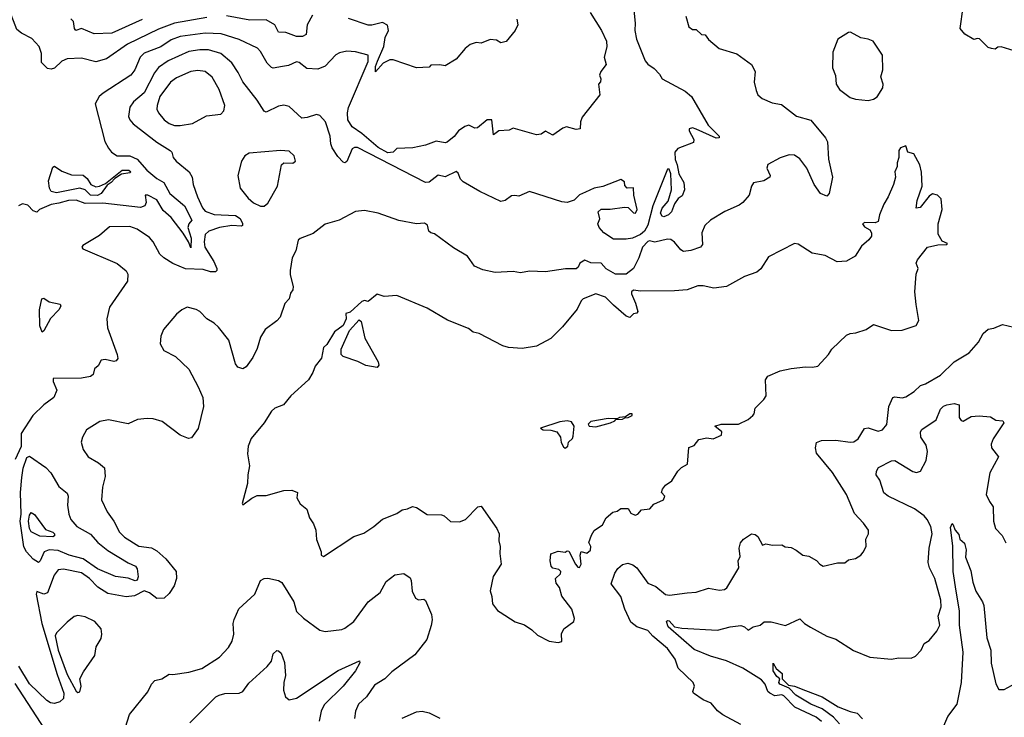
# Model space of a CAD drawing. Extents: x 1245515 to 1420776, y 606314 to 671314.
# Tile 336 of 385: x 1402340 to 1407835, y 619451 to 623344. Entities that reach past the tile are written whole.
import ezdxf

# ---------------------------------------------------------------- set-up
doc = ezdxf.new("R2010")
doc.units = 0

msp = doc.modelspace()

# ---------------------------------------------------------------- linework, layer by layer
at = {"layer": '0CON10XD'}
for points in [[(1403385, 623357.2), (1403205, 623324.4), (1403115, 623291.2), (1402941.8, 623208.2), (1402825, 623125.6), (1402765, 623109.2), (1402685, 623128.9), (1402605, 623125.5), (1402575, 623113.1), (1402535, 623073.1), (1402515, 623067.5), (1402495, 623071.9), (1402462.1, 623105), (1402461.9, 623155), (1402448, 623195), (1402408.8, 623238.8), (1402349.5, 623269.5), (1402325, 623290), (1402243.2, 623503.2)], [(1405764.4, 623435.6), (1405774.4, 623325), (1405772.5, 623285), (1405782.5, 623235), (1405830, 623115), (1405845.7, 623095.7), (1405881.7, 623071.7), (1405910.8, 623040.8), (1405925.8, 623015), (1406054.2, 622945), (1406090, 622915), (1406181.8, 622755), (1406244.2, 622695), (1406243.8, 622685), (1406226.4, 622683.6), (1406115, 622733.5), (1406095, 622740), (1406076.7, 622735), (1406076, 622725), (1406102.7, 622675), (1406100.9, 622659.1), (1406013.8, 622625), (1405995.6, 622605), (1405997.5, 622565), (1406010, 622535), (1406019.2, 622485), (1406046.5, 622435), (1406050, 622395), (1406037.9, 622362.1), (1406015, 622346.7), (1405994, 622316), (1405977.1, 622272.9), (1405960.8, 622255), (1405934.7, 622244.7), (1405925, 622247.5), (1405917.4, 622265), (1405925, 622292.9), (1405958.6, 622331.4), (1405978.4, 622395), (1405973.8, 622483.8), (1405965, 622510), (1405955, 622510.8), (1405873.4, 622305), (1405845, 622196.9), (1405827.6, 622165), (1405805, 622144.8), (1405760.6, 622125), (1405725, 622119.1), (1405655, 622120), (1405600.8, 622155), (1405573.8, 622185), (1405567.5, 622205), (1405577, 622233), (1405568.3, 622271.7), (1405585, 622287.5), (1405635, 622287.5), (1405715, 622298.8), (1405736.1, 622296.1), (1405765, 622266.7), (1405777.5, 622265), (1405787.1, 622285), (1405767.5, 622365), (1405766.1, 622406.1), (1405730, 622405), (1405718.3, 622418.3), (1405715, 622440), (1405695, 622452.5), (1405595, 622413.3), (1405546.1, 622403.9), (1405498, 622382), (1405465, 622366.7), (1405435, 622337.5), (1405395, 622323.3), (1405365, 622328), (1405185, 622385.8), (1405125, 622359.2), (1405104.1, 622364.1), (1405085, 622360.8), (1405050, 622335), (1405025, 622330), (1404907.5, 622385), (1404815, 622439.4), (1404800.6, 622455), (1404787.8, 622487.8), (1404776.6, 622496.6), (1404715, 622467.5), (1404675, 622476.4), (1404625, 622437.3), (1404605, 622436.6), (1404225, 622631.4), (1404208.5, 622631.5), (1404196, 622624), (1404165, 622552.5), (1404155, 622546), (1404145, 622550), (1404115, 622580), (1404085, 622628.8), (1404077.5, 622652.5), (1404072.1, 622695), (1404046.9, 622775), (1404015, 622810), (1403996, 622816), (1403945, 622798.5), (1403915, 622795.6), (1403845, 622860), (1403815, 622866.9), (1403785, 622861.2), (1403715, 622828), (1403704.5, 622834.5), (1403666.1, 622896.1), (1403585, 622997.1), (1403560.1, 623050.1), (1403523.4, 623103.4), (1403463.3, 623155), (1403393.1, 623176.9), (1403345, 623177.1), (1403285, 623167.4), (1403169.5, 623115), (1403115, 623077.7), (1403091.6, 623048.4), (1403035, 622936.2), (1402975, 622886.7), (1402954, 622856), (1402948.2, 622805), (1402955.5, 622785), (1402973.3, 622763.3), (1403105, 622660.3), (1403180, 622615), (1403190, 622605), (1403196.2, 622575), (1403212.9, 622555), (1403285.6, 622495), (1403302.5, 622465), (1403308.8, 622425), (1403333.1, 622355), (1403359.6, 622295), (1403375, 622275.5), (1403425, 622258.1), (1403545, 622252.2), (1403570.5, 622235), (1403582.9, 622207.1), (1403584, 622196), (1403578.6, 622191.4), (1403525, 622196.5), (1403454.6, 622185.4), (1403395, 622163.3), (1403374.4, 622145.6), (1403369.2, 622105), (1403373.2, 622075), (1403424, 621995), (1403439.7, 621955), (1403440, 621945), (1403432.6, 621937.4), (1403405, 621936.9), (1403365, 621950.9), (1403265, 621954.5), (1403194.1, 621984.1), (1403145.4, 622015.4), (1403122, 622035), (1403085.6, 622105), (1403065, 622129.5), (1402995, 622176.1), (1402955, 622190.4), (1402841.6, 622188.4), (1402785, 622140), (1402693.3, 622085), (1402687.5, 622075), (1402692.5, 622065), (1402885, 621983.8), (1402935, 621942.5), (1402943.3, 621925), (1402942.5, 621885), (1402840.7, 621739.3), (1402826.9, 621675), (1402830.6, 621625), (1402884.2, 621475), (1402887.1, 621452.9), (1402878.8, 621441.2), (1402865, 621436), (1402817, 621447), (1402795, 621443.3), (1402777.3, 621412.7), (1402757.5, 621395), (1402750, 621365), (1402735, 621353.8), (1402685, 621344), (1402527.5, 621342.5), (1402526.2, 621325), (1402547, 621277), (1402530.8, 621235), (1402475, 621195.7), (1402414, 621135), (1402347.5, 621035), (1402348.3, 620961.7), (1402315, 620890)], [(1405524.2, 623385), (1405587, 623285), (1405614.6, 623225), (1405617.1, 623192.9), (1405601.9, 623135), (1405613.3, 623095), (1405583.8, 623055), (1405576.2, 623035), (1405584, 623015), (1405582, 622998), (1405570, 622985), (1405577.5, 622925), (1405479.9, 622800.1), (1405469.6, 622775), (1405467.5, 622735), (1405445, 622732.3), (1405392.8, 622747.2), (1405371, 622739), (1405315, 622700), (1405275, 622722.5), (1405250, 622705), (1405225, 622702), (1405095, 622738.8), (1405071.2, 622728.8), (1405015, 622724.2), (1404985, 622702.5), (1404975, 622786), (1404948.8, 622785), (1404895, 622740), (1404879.5, 622739.5), (1404847.5, 622755), (1404825, 622748.8), (1404789.1, 622725), (1404765, 622692.3), (1404725, 622660), (1404715, 622656.7), (1404665, 622666), (1404605, 622644), (1404535, 622630), (1404445, 622626.2), (1404424.2, 622605), (1404395, 622601.6), (1404340.8, 622630.8), (1404249.7, 622709.7), (1404195, 622746.6), (1404172.4, 622785), (1404169.7, 622825), (1404175.1, 622855), (1404285, 623111.5), (1404285, 623145.7), (1404215, 623164.6), (1404165, 623167.9), (1404125, 623159.4), (1404105, 623148.6), (1404045, 623085.4), (1404005, 623067.7), (1403942.4, 623072.4), (1403900, 623105), (1403885, 623110), (1403840.6, 623089.4), (1403807, 623083), (1403755.4, 623074.6), (1403745, 623078.2), (1403721.7, 623101.7), (1403685, 623166.9), (1403667.1, 623185), (1403565, 623234), (1403465, 623265.2), (1403375, 623270.2), (1403235, 623251), (1403185, 623231.6), (1403127.1, 623192.9), (1403035, 623158.2), (1403012.9, 623135), (1402982.5, 623065), (1402960.9, 623035), (1402805.2, 622934.8), (1402784.5, 622915), (1402761.2, 622875), (1402814.5, 622665), (1402835, 622626.7), (1402853.3, 622605), (1402883.3, 622585), (1402954.1, 622584.1), (1402995, 622566.8), (1403048.9, 622505), (1403105, 622457.8), (1403145, 622435.6), (1403177.4, 622375), (1403260.3, 622305), (1403300, 622225), (1403284, 622205), (1403277.9, 622185), (1403296.8, 622125), (1403295, 622071.9), (1403283.2, 622105), (1403252.8, 622152.8), (1403185, 622239.7), (1403140.4, 622280.4), (1403105, 622339.2), (1403055, 622365.5), (1403040, 622365), (1403045.6, 622325), (1403038.6, 622305), (1403015, 622296.5), (1402805, 622320.8), (1402705, 622318.6), (1402655, 622336.5), (1402613.3, 622335), (1402559.4, 622320.6), (1402515, 622312.9), (1402450, 622285), (1402435, 622270), (1402415, 622277.5), (1402385, 622310), (1402355, 622316.2), (1402333.6, 622306.4)], [(1403975, 623369.4), (1403945.4, 623315), (1403938.2, 623261.8), (1403919.2, 623250.8), (1403885, 623251.4), (1403825, 623272.4), (1403785, 623274.5), (1403765, 623315.6), (1403715, 623343.1), (1403625, 623341.4), (1403495, 623366.3)], [(1406058.6, 623365), (1406074, 623305), (1406095, 623290), (1406115, 623290), (1406145, 623262.5), (1406165, 623260), (1406184.1, 623234.1), (1406244.4, 623184.4), (1406343.4, 623153.4), (1406425, 623093.8), (1406444, 623055), (1406440, 622995), (1406449.5, 622949.5), (1406458.8, 622925), (1406484.3, 622904.3), (1406540.3, 622880.3), (1406591.7, 622871.7), (1406676, 622806), (1406754.6, 622784.6), (1406837.5, 622685), (1406847.8, 622662.2), (1406854.4, 622565.6), (1406875.5, 622465), (1406857.5, 622375), (1406845, 622359.1), (1406809.5, 622375), (1406773.9, 622423.9), (1406732.7, 622515), (1406695, 622567.1), (1406665, 622587.9), (1406635, 622589.4), (1406585, 622574.2), (1406515, 622536), (1406510.5, 622515), (1406529.2, 622475), (1406526.7, 622465), (1406492.5, 622445), (1406435.5, 622434.5), (1406424.6, 622415.4), (1406411.1, 622365), (1406376.7, 622325), (1406355, 622309.6), (1406275, 622273.8)], [(1407915, 623164), (1407817.5, 623192.5), (1407798.3, 623191.7), (1407785, 623180), (1407763, 623183), (1407745, 623190), (1407697, 623237), (1407685, 623240), (1407665, 623233.3), (1407614.2, 623264.2), (1407588.8, 623295), (1407605.7, 623415)], [(1403024.4, 623345), (1402855, 623268.8), (1402755, 623265.8), (1402685, 623294.6), (1402654.1, 623284.1), (1402646.7, 623295), (1402640, 623335), (1402625, 623349.3)], [(1405115, 623348), (1405120.5, 623315), (1405105, 623284.4), (1405055, 623222.5), (1405025, 623216.2), (1405000.5, 623230.5), (1404966.4, 623233.6), (1404915, 623213.3), (1404887, 623217), (1404855, 623206.7), (1404826.1, 623183.9), (1404775.9, 623124.1), (1404715, 623087.5), (1404685, 623092.5), (1404635, 623090), (1404625, 623080), (1404555, 623076.2), (1404425, 623120.6), (1404405, 623119.6), (1404368.7, 623101.3), (1404325, 623054.4), (1404325, 623083.8), (1404337, 623113), (1404371.9, 623195), (1404380, 623245), (1404397.9, 623285), (1404393.6, 623313.6), (1404365, 623327.9), (1404305, 623313.8), (1404285, 623314.6), (1404175, 623351.4)], [(1407075, 622894.2), (1407105, 622900), (1407125, 622913.8), (1407157.5, 622965), (1407159.4, 622985), (1407145.8, 623025), (1407157.5, 623065), (1407155.6, 623145.6), (1407102.5, 623225), (1407075, 623236.7), (1407033.6, 623243.6), (1406977.5, 623275), (1406965, 623273.8), (1406906.2, 623235), (1406877.5, 623162.5), (1406877.1, 623075), (1406892.8, 623032.8), (1406896.9, 622985), (1406916.2, 622955), (1406975, 622910.8), (1407005, 622901.4), (1407075, 622894.2)], [(1403205, 622754), (1403235, 622754.7), (1403304.7, 622765.3), (1403382.3, 622807.7), (1403463.2, 622816.8), (1403480, 622835), (1403484.2, 622865), (1403453.8, 622955), (1403413.8, 623023.8), (1403375.8, 623055), (1403335, 623061.8), (1403295, 623054.7), (1403215, 623020.3), (1403182.3, 622995), (1403122.6, 622915), (1403106.7, 622865), (1403106.2, 622845), (1403115, 622824.2), (1403146, 622786), (1403174.7, 622764.7), (1403205, 622754)], [(1403705, 622302.9), (1403725, 622320), (1403778.5, 622415), (1403800.6, 622535), (1403815, 622545.8), (1403865, 622543.3), (1403879.2, 622555), (1403872.9, 622585), (1403845, 622610), (1403795.6, 622614.4), (1403620.6, 622599.4), (1403596.2, 622585), (1403578.6, 622555), (1403556.7, 622475), (1403571.2, 622405), (1403615, 622348.5), (1403645, 622322.5), (1403685, 622304.3), (1403705, 622302.9)], [(1405345, 619868.8), (1405365, 619873.3), (1405363.6, 619916.4), (1405377.5, 619945), (1405432.5, 619985), (1405437, 620003), (1405422, 620055), (1405365, 620126.7), (1405353.3, 620175), (1405335, 620200), (1405330, 620225), (1405358.3, 620251.7), (1405360, 620265), (1405350, 620275), (1405315, 620283.3), (1405306.2, 620295), (1405300, 620325), (1405305, 620362.5), (1405345, 620378), (1405385, 620372.5), (1405395, 620380), (1405405, 620378.8), (1405442.9, 620305), (1405455, 620288.8), (1405465, 620286.7), (1405473.8, 620305), (1405468.8, 620355), (1405473, 620377), (1405505, 620367.5), (1405525, 620383.3), (1405527.1, 620405), (1405515.8, 620425.8), (1405532.1, 620467.9), (1405547.1, 620492.9), (1405592.9, 620525), (1405612.5, 620565), (1405650, 620595), (1405675, 620601.2), (1405695.9, 620615.9), (1405735.9, 620615.9), (1405750.5, 620590.5), (1405775, 620578.8), (1405790, 620585), (1405811.2, 620608.8), (1405856.7, 620615), (1405879.5, 620640.5), (1405932.5, 620665), (1405940, 620685), (1405922.5, 620705), (1405927.5, 620725), (1405945, 620746.2), (1405979.7, 620770.3), (1406013.8, 620825), (1406034.1, 620845.9), (1406066.4, 620863.6), (1406075, 620957.5), (1406105, 620967.5), (1406129.5, 621000.5), (1406175, 621010), (1406210, 621005), (1406256.2, 621025), (1406258.8, 621045), (1406220, 621075), (1406255, 621087.3), (1406352.7, 621087.3), (1406405, 621113.3), (1406432.5, 621135), (1406440, 621145), (1406444.2, 621175.8), (1406493.8, 621225), (1406506, 621245), (1406502.2, 621335), (1406515, 621354.2), (1406585, 621384), (1406645, 621398), (1406725, 621406.7), (1406765, 621404.3), (1406795, 621411.4), (1406854.3, 621475.7), (1406873.3, 621505), (1406955, 621583.3), (1406975, 621593.8), (1407006.7, 621596.7), (1407065, 621616.2), (1407105, 621642.5), (1407205, 621609.2), (1407265, 621611.4), (1407342.7, 621637.3), (1407358.8, 621665), (1407343.3, 621755), (1407336.7, 621825), (1407343.3, 621925), (1407353.8, 621955), (1407344, 621985), (1407350.8, 622005), (1407407.5, 622075), (1407465, 622088), (1407515, 622090), (1407517.5, 622095), (1407488.8, 622108.8), (1407466.8, 622146.8), (1407465.7, 622205), (1407488.8, 622285), (1407482.5, 622345), (1407462.5, 622365), (1407435, 622372), (1407415, 622360), (1407365, 622296.7), (1407343.3, 622293.3), (1407348.1, 622335), (1407376.4, 622415), (1407373.9, 622493.9), (1407363.3, 622535), (1407330, 622595), (1407297.5, 622605), (1407285, 622640), (1407255, 622630), (1407247.5, 622615), (1407247.5, 622575), (1407236.7, 622545), (1407236.7, 622525), (1407224.1, 622495.9), (1407227.5, 622465), (1407216.2, 622425), (1407188, 622355), (1407162.5, 622315), (1407138.8, 622255), (1407131.2, 622218.8), (1407115, 622210.8), (1407057.7, 622212.3), (1407044, 622206), (1407055, 622189.2), (1407085, 622171.2), (1407093.8, 622155), (1407093.6, 622136.4), (1407080, 622115), (1407038.8, 622081.2), (1407002.5, 622025), (1406955, 621996.2), (1406902.7, 621992.7), (1406835, 622028.8), (1406762.1, 622042.1), (1406685, 622091.2), (1406665, 622096.2), (1406519.7, 622020.3), (1406476.8, 621953.2), (1406455, 621936), (1406385, 621910.6), (1406285, 621854.5), (1406215, 621845.6), (1406155, 621859.2), (1406125, 621859.2), (1406065, 621837.1), (1405995, 621830.8), (1405805, 621828.6), (1405765, 621834), (1405754.5, 621825.5), (1405754.5, 621815), (1405776.8, 621763.2), (1405789.2, 621715), (1405785, 621706.7), (1405765, 621702), (1405745, 621682.5), (1405725, 621690.5), (1405655, 621751.2), (1405609.3, 621795), (1405555.3, 621814.7), (1405485, 621787.1), (1405473.3, 621775), (1405451.9, 621728.1), (1405369.6, 621630.4), (1405305.1, 621564.9), (1405225, 621523), (1405145, 621509), (1405067.5, 621515), (1405036, 621525), (1404905, 621592.2), (1404870.9, 621600.9), (1404845, 621620.9), (1404727.5, 621667.5), (1404615, 621734.3), (1404445, 621806), (1404375, 621800), (1404335, 621813.3), (1404285, 621772.5), (1404265, 621777.5), (1404249.3, 621770.7), (1404185, 621712.5), (1404160, 621705), (1404162.5, 621675), (1404145, 621637.5), (1404097, 621603), (1404055, 621532.5), (1404035.9, 621514.1), (1404023.8, 621455), (1403989.7, 621410.3), (1403977.1, 621375), (1403952.8, 621335), (1403854.2, 621245), (1403812, 621195), (1403765, 621175.5), (1403745, 621159.4), (1403705, 621094.3), (1403632.6, 621007.4), (1403614.6, 620965), (1403611.7, 620921.7), (1403622.9, 620855), (1403612.5, 620805), (1403611.4, 620755), (1403581.2, 620645), (1403585, 620637.5), (1403635, 620674.2), (1403665, 620688), (1403715, 620689.2), (1403815, 620716.2), (1403859.3, 620719.3), (1403890, 620705), (1403887.5, 620675), (1403905, 620642.5), (1403942.3, 620612.3), (1403956.7, 620565), (1403968, 620548), (1403980.7, 620530.7), (1403993.3, 620495), (1403997, 620443), (1404023.3, 620375), (1404023.3, 620355), (1404035, 620348.8), (1404205, 620459.1), (1404261.1, 620478.9), (1404316, 620515), (1404365, 620557.1), (1404445, 620588.8), (1404475, 620608.8), (1404505, 620614), (1404531.7, 620628.3), (1404555, 620622.5), (1404615, 620582.5), (1404695, 620580.8), (1404710, 620575), (1404744.1, 620544.1), (1404795, 620542.5), (1404827.5, 620555), (1404897.5, 620625), (1404915, 620628.8), (1405002.5, 620505), (1405016.7, 620475), (1405013.3, 620435), (1405022.5, 620405), (1405020, 620365), (1405027.5, 620305), (1404983.4, 620236.6), (1404965.9, 620155.9), (1404975.8, 620125), (1404978, 620085), (1405007.3, 620047.3), (1405021.7, 620038.3), (1405104.6, 619984.6), (1405157, 619967), (1405198.8, 619938.8), (1405229.2, 619909.2), (1405295, 619876.2), (1405345, 619868.8)], [(1402775, 622363.2), (1402735, 622365.5), (1402704.7, 622395), (1402675, 622404.4), (1402545, 622378.8), (1402515.9, 622385), (1402505.6, 622405), (1402501.3, 622445), (1402525, 622521.8), (1402535, 622526.5), (1402575, 622498.2), (1402628.9, 622478.9), (1402695, 622476.5), (1402717.6, 622457.6), (1402736.3, 622425), (1402765, 622411.9), (1402785.5, 622414.5), (1402819.7, 622430.3), (1402911.9, 622505), (1402949.2, 622505), (1402960.5, 622495), (1402955, 622488.9), (1402907.8, 622482.2), (1402871, 622459), (1402850.6, 622435), (1402828.8, 622421.2), (1402794.4, 622375), (1402775, 622363.2)], [(1406275, 622273.8), (1406195.7, 622225), (1406164.4, 622195), (1406147.8, 622155), (1406150.5, 622089.5), (1406139.2, 622075), (1406085, 622055.9), (1406045, 622051.6), (1406030, 622060), (1405995, 622103.3), (1405975, 622117.9), (1405955, 622120.4), (1405885, 622102.5), (1405855, 622110.3), (1405845, 622107.3), (1405816.1, 622075), (1405796.4, 622015), (1405765, 621955.6), (1405725, 621924.4), (1405665, 621923.4), (1405613.6, 621953.6), (1405585, 621985.9), (1405527.9, 621987.9), (1405495, 622001.5), (1405466.7, 621985), (1405456.9, 621963.1), (1405445.5, 621954.5), (1405386.7, 621953.3), (1405275, 621937.1), (1405185, 621941.4), (1405135, 621931.9), (1405095, 621939.2), (1404994.3, 621934.3), (1404925, 621948), (1404879.2, 621969.2), (1404840, 622025), (1404761.1, 622071.1), (1404655, 622149.2), (1404635, 622154.2), (1404624.4, 622165), (1404617, 622197), (1404598.9, 622208.9), (1404554.3, 622204.3), (1404455.5, 622224.5), (1404341.2, 622265), (1404265, 622280), (1404215, 622274.4), (1404123.6, 622226.4), (1404045, 622203.1), (1403978.5, 622151.5), (1403905, 622122.9), (1403895, 622113.8), (1403881.4, 622055), (1403860.8, 622015), (1403850.5, 621945), (1403850.4, 621920.4), (1403866.2, 621855), (1403863.9, 621836.1), (1403852, 621818), (1403844.1, 621785.9), (1403819.3, 621760.7), (1403793.3, 621685), (1403775, 621663.3), (1403710, 621615), (1403685, 621572.5), (1403665, 621510), (1403641.2, 621458.8), (1403605, 621406.2), (1403585, 621396.2), (1403557.5, 621405), (1403544.3, 621424.3), (1403506.9, 621555), (1403448.9, 621628.9), (1403425, 621650.8), (1403384, 621675), (1403345, 621716.2), (1403325, 621726.2), (1403275, 621740), (1403245, 621726), (1403215, 621700), (1403141.9, 621615), (1403127.7, 621577.7), (1403124, 621535), (1403145, 621498.8), (1403210, 621465), (1403285, 621394), (1403337.1, 621295), (1403362.9, 621235), (1403366.9, 621185), (1403336.4, 621063.6), (1403299.3, 621010.7), (1403283, 621007), (1403235, 621026), (1403135, 621101.1), (1403085, 621116.7), (1403050.9, 621119.1), (1402997.7, 621112.3), (1402945, 621088.6), (1402835, 621110.5), (1402788, 621102), (1402712.5, 621055), (1402690.8, 621015), (1402683.4, 620986.6), (1402694.5, 620945), (1402722.5, 620905), (1402780.9, 620870.9), (1402813.1, 620843.1), (1402818.1, 620795), (1402801.9, 620735), (1402797.1, 620665), (1402827.8, 620597.8), (1402866, 620546), (1402897.8, 620485), (1402925, 620456.2), (1403005, 620406.2), (1403075, 620396.6), (1403105, 620380.8), (1403156.5, 620335), (1403214.3, 620265), (1403214.4, 620225), (1403201.8, 620185), (1403175, 620141.4), (1403145.8, 620115), (1403105, 620114.7), (1403065, 620144.7), (1403035, 620156.2), (1402981.7, 620128.3), (1402935, 620124.1), (1402831.6, 620141.6), (1402776.5, 620176.5), (1402730.3, 620225), (1402685, 620257.3), (1402585, 620277.6), (1402555, 620273.5), (1402531.8, 620245), (1402495, 620146.5), (1402475, 620138.2), (1402435, 620152.9), (1402431.4, 620138.6), (1402463.8, 619975), (1402548.9, 619688.9), (1402585.6, 619585), (1402585.3, 619555), (1402565, 619536.7), (1402535, 619528.1), (1402512.4, 619532.4), (1402491.2, 619545), (1402395, 619638.1), (1402335, 619737.1)], [(1402465, 621601.2), (1402452.2, 621635), (1402450.6, 621725), (1402463.5, 621786.5), (1402475, 621790), (1402505, 621770), (1402566.8, 621756.8), (1402570, 621745), (1402558.9, 621725), (1402512.7, 621677.3), (1402475, 621608.8), (1402465, 621601.2)], [(1404335, 621404), (1404272.5, 621415), (1404227.6, 621437.6), (1404145, 621464.4), (1404134.4, 621475), (1404134.6, 621505), (1404181.1, 621608.9), (1404235, 621670), (1404245, 621660), (1404266.7, 621566.7), (1404340.8, 621435), (1404344.2, 621415.8), (1404335, 621404)], [(1406365, 619410.4), (1406265, 619464.6), (1406235, 619486.5), (1406199.2, 619529.2), (1406155, 619548.8), (1406101.2, 619585), (1406096.7, 619595), (1406105.8, 619625), (1406099.4, 619645), (1406015.8, 619725), (1405998.9, 619775), (1405955.8, 619835), (1405872.9, 619902.9), (1405845, 619935.6), (1405785, 619955.4), (1405751.7, 619981.7), (1405716.6, 620055), (1405695, 620125.6), (1405641.5, 620195), (1405661.2, 620255), (1405678.1, 620281.9), (1405705, 620303.8), (1405735, 620310.4), (1405761.5, 620301.5), (1405783.5, 620285), (1405845, 620199.6), (1405890.7, 620180.7), (1405945, 620135.6), (1405966.8, 620133.2), (1406065.5, 620145.5), (1406115, 620148.5), (1406185, 620172.1), (1406245, 620160.6), (1406274, 620165), (1406286.8, 620173.2), (1406353.5, 620285), (1406350, 620325), (1406361.7, 620348.3), (1406355.8, 620395), (1406362.9, 620425), (1406378.8, 620445), (1406425, 620474), (1406445, 620471.2), (1406459.5, 620459.5), (1406485, 620412.5), (1406505, 620420), (1406542.2, 620412.2), (1406593.6, 620413.6), (1406612.5, 620402.5), (1406645, 620397.8), (1406673.9, 620383.9), (1406710, 620355), (1406745, 620350), (1406786.7, 620326.7), (1406806, 620305), (1406825, 620294.4), (1406905, 620312.5), (1406945, 620312.5), (1406965, 620330), (1407005, 620336.7), (1407033.9, 620356.1), (1407048.3, 620371.7), (1407063.8, 620405), (1407063.3, 620445), (1407076.7, 620475), (1407076.7, 620495), (1407049.2, 620535), (1406998.5, 620588.5), (1406955.3, 620695.3), (1406876.8, 620816.8), (1406786.9, 620925), (1406780.8, 620955), (1406786.7, 620985), (1406814.2, 620995.8), (1406895, 620997.8), (1406974.1, 620985.9), (1406995, 620989.2), (1407018.8, 621005), (1407055, 621062), (1407075, 621065.6), (1407131.2, 621048.8), (1407155.4, 621054.6), (1407179.4, 621085), (1407191.5, 621185), (1407213.6, 621236.4), (1407225, 621240), (1407265, 621234.5), (1407285, 621240), (1407331.3, 621268.7), (1407367.2, 621302.8), (1407395, 621312.7), (1407478.9, 621361.1), (1407554.7, 621435.3), (1407639.5, 621485), (1407692, 621545), (1407717.7, 621592.3), (1407745, 621617.5), (1407777, 621623), (1407825, 621642.5), (1407887.7, 621627.7)], [(1406815, 619428.2), (1406785, 619451.2), (1406667, 619507), (1406605, 619571.6), (1406594, 619576), (1406555, 619570.6), (1406526.5, 619586.5), (1406515.6, 619595.6), (1406499.8, 619635), (1406479.8, 619659.8), (1406375.8, 619725.8), (1406285, 619766.6), (1406195, 619793), (1406105, 619829), (1405959.7, 619955), (1405949.4, 619985), (1405955, 619991.4), (1405965, 619989.5), (1405995, 619956.1), (1406035, 619948.8), (1406235, 619936.9), (1406305, 619956.6), (1406365, 619962.5), (1406385.8, 619955.8), (1406405, 619936.7), (1406433.5, 619956.5), (1406472.5, 619965), (1406495.9, 619984.1), (1406534.5, 619984.5), (1406615, 619963.2), (1406695, 620001.2), (1406720.8, 619975), (1406753.7, 619953.7), (1406845, 619904.6), (1406895, 619887.3), (1406993.3, 619823.3), (1407084.4, 619785.6), (1407205, 619776), (1407245, 619782.5), (1407315, 619781.2), (1407338.8, 619791.2), (1407372, 619825), (1407387.5, 619862.5), (1407415, 619878.8), (1407459.1, 619930.9), (1407475.9, 619965), (1407466.9, 620015), (1407482.1, 620067.9), (1407481.2, 620105), (1407446.7, 620225), (1407417.9, 620285), (1407410.3, 620315), (1407415.4, 620394.6), (1407433.1, 620475), (1407425.4, 620515), (1407405.3, 620555.3), (1407388.9, 620575), (1407334.4, 620615), (1407186.2, 620685), (1407163, 620703), (1407140, 620775), (1407120.9, 620805), (1407121.8, 620825), (1407132.5, 620845), (1407205, 620882), (1407225, 620884.4), (1407325, 620822.2), (1407345, 620816.9), (1407368, 620825), (1407400, 620885), (1407406, 620935), (1407399.6, 620969.6), (1407369.2, 621015), (1407368, 621045), (1407375, 621058), (1407455, 621111.1), (1407478.9, 621171.1), (1407495, 621186.9), (1407515, 621194.4), (1407555, 621202.2), (1407583.8, 621195), (1407583.3, 621125), (1407595, 621108), (1407605, 621104), (1407651.1, 621128.9), (1407695, 621134.3), (1407758.6, 621128.6), (1407788.8, 621108.8), (1407826.5, 621106.5), (1407832.5, 621095), (1407773.1, 621005), (1407762.1, 620975), (1407763.8, 620955), (1407802.7, 620905), (1407754, 620815), (1407734.7, 620695), (1407752.1, 620655), (1407773.6, 620625), (1407775.3, 620545.3), (1407785.5, 620505), (1407822.9, 620465), (1407844, 620425)], [(1405555, 621072.9), (1405636.7, 621095), (1405661.2, 621105), (1405666.7, 621113.3), (1405704.5, 621114.5), (1405717, 621123), (1405736.7, 621125), (1405758.1, 621135), (1405758.8, 621145), (1405745, 621145.4), (1405721.2, 621128.8), (1405687.5, 621125), (1405674.1, 621115.9), (1405625, 621118.2), (1405528.2, 621101.8), (1405513, 621087), (1405518.8, 621075), (1405555, 621072.9)], [(1405385, 620953.3), (1405400, 620965), (1405403, 620987), (1405425, 621006.7), (1405430, 621020), (1405434.5, 621075), (1405419.2, 621099.2), (1405395, 621105.4), (1405355, 621100), (1405246.2, 621065), (1405262.5, 621055), (1405305, 621053.5), (1405338.8, 621045), (1405357.5, 621015), (1405362.5, 620985), (1405375, 620960), (1405385, 620953.3)], [(1402985, 620211.7), (1402945, 620226.7), (1402875, 620236.7), (1402775, 620279.8), (1402693.6, 620335), (1402616.4, 620356.4), (1402555, 620382.3), (1402505, 620385.2), (1402476.4, 620375), (1402455, 620324.2), (1402445, 620314.4), (1402415, 620333), (1402377.5, 620375), (1402363, 620403), (1402342.6, 620545), (1402348.7, 620585), (1402345.2, 620705), (1402351.2, 620788.8), (1402359.4, 620840.6), (1402379.2, 620900.8), (1402395, 620908), (1402486.2, 620845), (1402513.3, 620815), (1402558.7, 620738.7), (1402605, 620701.2), (1402611.1, 620685), (1402606.1, 620635), (1402614.7, 620584.7), (1402625.4, 620555), (1402658.5, 620515), (1402735, 620473.8), (1402776, 620426), (1402831.2, 620381.2), (1402945, 620312.1), (1402985.7, 620295), (1402995, 620280), (1403000.5, 620235), (1402995, 620216.5), (1402985, 620211.7)], [(1402525, 620458.2), (1402452.1, 620462.1), (1402405, 620486.2), (1402394, 620505), (1402388.8, 620545), (1402395, 620578.6), (1402405, 620593.1), (1402422.8, 620582.8), (1402485, 620499.5), (1402525, 620484.3), (1402534.3, 620475), (1402535, 620462.9), (1402525, 620458.2)], [(1407497.3, 619402.7), (1407519.2, 619455), (1407572, 619525), (1407596.7, 619645), (1407606.4, 619815), (1407585.6, 619964.4), (1407585.4, 620045), (1407566.5, 620155), (1407550.6, 620265), (1407548.4, 620408.4), (1407535, 620510), (1407545, 620532.5), (1407548.8, 620528.8), (1407560.6, 620495), (1407580.7, 620470.7), (1407586.9, 620445), (1407612.2, 620422.2), (1407621.9, 620385), (1407618.8, 620345), (1407648, 620268), (1407658.8, 620205), (1407675.6, 620155), (1407714.3, 620095), (1407720.6, 620075), (1407737.8, 619895), (1407760.3, 619825), (1407762.8, 619752.8), (1407787.9, 619637.9), (1407805, 619605.8), (1407835, 619605.5), (1407956.5, 619673.5)], [(1402930, 619395), (1402953.6, 619466.4), (1403055, 619593.8), (1403075, 619636.2), (1403095, 619656.2), (1403133.6, 619666.4), (1403175, 619692.5), (1403195, 619690), (1403285, 619702.5), (1403355.9, 619724.1), (1403454.4, 619785.6), (1403505, 619840), (1403525.6, 619875), (1403534.4, 619915), (1403531.1, 619975), (1403537, 619997), (1403563, 620057), (1403652.7, 620137.3), (1403685, 620214.2), (1403705, 620225.5), (1403725, 620227.3), (1403785, 620214.6), (1403804, 620204), (1403869.6, 620095), (1403885, 620041.4), (1403923.9, 620003.9), (1404015, 619938.1), (1404045, 619930.5), (1404138.3, 619941.7), (1404155, 619947.8), (1404205, 619985.6), (1404285.7, 620095), (1404352, 620148), (1404385, 620208.8), (1404433.5, 620246.5), (1404484.3, 620254.3), (1404519.5, 620229.5), (1404525.8, 620215), (1404530, 620155), (1404550, 620115), (1404565, 620106.7), (1404595, 620110), (1404605, 620102.5), (1404638.6, 620025), (1404642.2, 619995), (1404637.5, 619962.5), (1404612.2, 619885), (1404545, 619798.8), (1404416.2, 619705), (1404377.8, 619665), (1404319.9, 619630.1), (1404275.5, 619564.5), (1404230.6, 619525), (1404214.4, 619485), (1404208.6, 619445)], [(1402665, 619590), (1402675, 619593.3), (1402683.3, 619625), (1402676.7, 619665), (1402696, 619705), (1402758.8, 619795), (1402766.2, 619845), (1402795, 619890), (1402798.9, 619915), (1402794, 619945), (1402758.8, 619985), (1402705, 620010.8), (1402665, 620018.6), (1402645, 620014.2), (1402605, 619982.5), (1402545, 619922.5), (1402538.5, 619905), (1402555, 619825.5), (1402605, 619690), (1402655, 619596.2), (1402665, 619590)], [(1403289.3, 619420.7), (1403435, 619564.2), (1403453.8, 619575), (1403485, 619583.6), (1403565, 619585.7), (1403585, 619594.2), (1403618.3, 619641.7), (1403722, 619735), (1403745.6, 619764.4), (1403755.3, 619805), (1403775, 619823.5), (1403785, 619822.4), (1403799.2, 619809.2), (1403817.6, 619757.6), (1403824.5, 619685), (1403814.5, 619645), (1403813, 619603), (1403824.2, 619565), (1403845, 619549.2), (1403885, 619557.8), (1404117.9, 619712.1), (1404235.9, 619765.9), (1404238, 619755), (1404215, 619709.4), (1404145.4, 619625), (1404040.3, 619519.7), (1404022.6, 619485), (1404011.3, 619428.7)], [(1406915.8, 619415), (1406881.4, 619451.4), (1406818.2, 619498.2), (1406755.3, 619525), (1406671.7, 619575), (1406633.8, 619613.8), (1406581.8, 619635), (1406577.1, 619645), (1406582, 619665), (1406565, 619678.9), (1406545, 619710), (1406545, 619752.5), (1406562.9, 619722.9), (1406594.6, 619695), (1406596, 619665), (1406630.5, 619630.5), (1406665, 619625.4), (1406725, 619600.9), (1406818.9, 619565), (1406908.7, 619508.7), (1406975, 619482.9), (1407014.8, 619474.8), (1407043.1, 619443.1)], [(1402205, 619091.2), (1402376.2, 619233.8), (1402484, 619365), (1402481.4, 619385), (1402315, 619640)], [(1404475, 619446.5), (1404555, 619480.6), (1404585.5, 619485.5), (1404625, 619475.8), (1404685, 619445.8)]]:
    msp.add_lwpolyline(points, dxfattribs=at)

doc.saveas('drawing.dxf')
